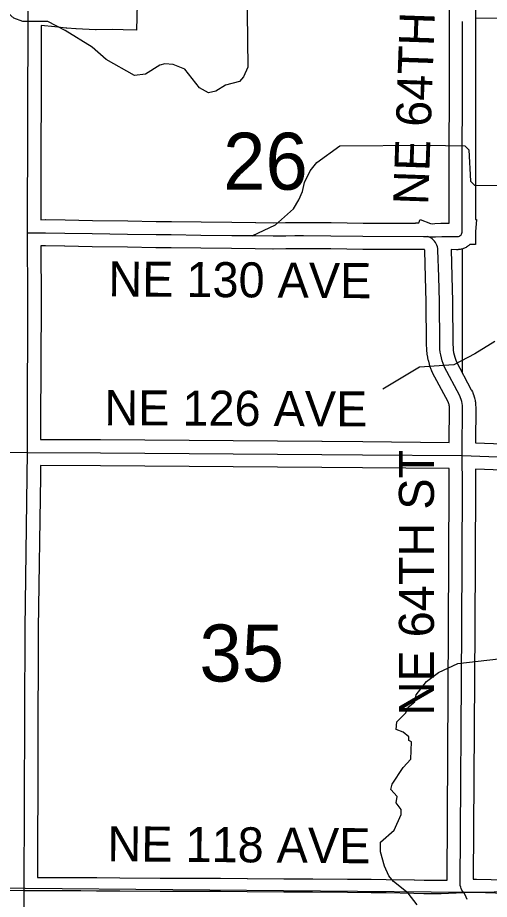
# Model space of a CAD drawing. Extents: x -1403959 to 81668, y -1400582 to 11018.
# Drawn here: x 7776 to 7880.3, y 9504.8 to 9699.5 of the extents above; entities that cross this region are included whole.
import ezdxf

# ---------------------------------------------------------------- set-up
doc = ezdxf.new("R2010")
doc.units = 0
for name, color, linetype in [('tdCiCoBndryTxt', 7, 'Continuous'), ('tdCiMapFrame', 7, 'Continuous'), ('tdCiSectLine', 7, 'Continuous'), ('tdCoCityStreetMajor', 7, 'Continuous'), ('tdCoClipBndry', 7, 'Continuous'), ('tdCoSectLinePart', 7, 'Continuous'), ('tdCoSectNmbr', 7, 'Continuous'), ('tdCoSurfBitum', 7, 'Continuous')]:
    doc.layers.add(name, color=color, linetype=linetype)

msp = doc.modelspace()

# ---------------------------------------------------------------- linework, layer by layer
at = {"layer": 'tdCiCoBndryTxt'}
for points in [[(7778.21, 9603.51), (7778.21, 9609.68), (7778.32, 9636.82), (7778.24, 9651.97), (7778.37, 9700.95)], [(7778.24, 9651.97), (7782.22, 9652.01), (7786.48, 9651.93), (7792.52, 9651.84), (7800.33, 9651.72), (7806.64, 9651.61), (7809.99, 9651.61), (7816.53, 9651.51), (7823.36, 9651.43), (7828.59, 9651.37), (7832.47, 9651.3), (7835.28, 9651.35), (7837.31, 9651.37), (7839.2, 9651.37), (7845.24, 9651.35), (7852.34, 9651.25), (7865.68, 9651.21), (7866.65, 9651.16), (7867.61, 9651.1), (7867.93, 9651.12)], [(7874.35, 9613.44), (7874.34, 9613.89), (7874.29, 9614.33), (7874.2, 9614.76), (7874.07, 9615.19), (7873.91, 9615.6), (7873.72, 9616), (7870.27, 9622.49), (7870.04, 9623.11), (7869.83, 9623.74), (7869.66, 9624.38), (7869.52, 9625.03), (7869.42, 9625.68), (7869.34, 9626.34), (7869.31, 9627.47), (7869.23, 9636.82), (7869.08, 9642.3), (7868.91, 9648.19), (7868.87, 9648.55), (7868.8, 9648.91), (7868.69, 9649.25), (7868.53, 9649.58), (7868.35, 9649.89), (7868.13, 9650.17), (7867.88, 9650.43), (7867.6, 9650.66), (7867.3, 9650.86), (7866.98, 9651.03), (7866.65, 9651.16)], [(7874.29, 9603.9), (7874.35, 9613.44)], [(7755.61, 9603.59), (7755.62, 9603.59), (7755.63, 9603.59), (7778.21, 9603.51), (7794.34, 9603.43), (7843.26, 9603.09), (7852.25, 9603), (7874.28, 9602.8), (7893.92, 9602.11), (7923.7, 9601.27), (7924.77, 9601.28), (7940.99, 9601.46), (7941.12, 9601.47), (7970.02, 9601.92)], [(7777.51, 9506.77), (7777.71, 9564.63), (7778.17, 9598.24), (7778.21, 9603.51)], [(7874.28, 9602.8), (7874.29, 9603.9)], [(7874.58, 9506.33), (7874.37, 9506.59), (7874.19, 9506.89), (7874.04, 9507.2), (7873.93, 9507.53), (7873.85, 9507.87), (7873.82, 9508.21), (7874.16, 9564.72), (7874.31, 9596.02), (7874.28, 9602.8)], [(7776.6, 9206), (7776.85, 9275.88), (7776.98, 9302.01), (7776.98, 9302.08), (7777.15, 9327.53), (7777.19, 9348.01), (7777.36, 9398.13), (7777.49, 9492.33), (7777.51, 9505.94), (7777.51, 9506.77)], [(7874.57, 9506.32), (7874.59, 9506.32), (7877.1, 9506.4), (7883.87, 9506.21), (7895.91, 9505.96), (7896.21, 9506), (7896.5, 9506.07), (7896.79, 9506.18), (7897.05, 9506.33), (7897.29, 9506.51), (7897.51, 9506.72), (7897.66, 9506.91)], [(7875.38, 9504.78), (7875.15, 9505.31), (7874.89, 9505.83), (7874.59, 9506.32), (7874.58, 9506.33)]]:
    msp.add_lwpolyline(points, dxfattribs=at)
at = {"layer": 'tdCiMapFrame'}
for points in [[(7874.29, 9652.33), (7874.33, 9698.63)], [(7867.93, 9651.12), (7868.36, 9651.14), (7869.75, 9651.22), (7873.05, 9651.17), (7873.26, 9651.17), (7873.47, 9651.22), (7873.67, 9651.29), (7873.85, 9651.41), (7874, 9651.55), (7874.13, 9651.72), (7874.22, 9651.91), (7874.28, 9652.12), (7874.29, 9652.26)], [(7632.96, 9507.01), (7657.38, 9507.08), (7680.84, 9507.08), (7720.22, 9506.87), (7742.54, 9506.87), (7777.51, 9506.77), (7790.03, 9506.77), (7793.49, 9506.74), (7798.59, 9506.68), (7807.52, 9506.62), (7814.24, 9506.61), (7820.86, 9506.61), (7826.75, 9506.57), (7834.86, 9506.47), (7841.2, 9506.49), (7848.93, 9506.4), (7854.12, 9506.38), (7857.44, 9506.32), (7863.6, 9506.22), (7865.82, 9506.15), (7869.65, 9506.15), (7874.57, 9506.32)]]:
    msp.add_lwpolyline(points, dxfattribs=at)
at = {"layer": 'tdCiSectLine'}
for points in [[(7802.43, 9702.54), (7802.29, 9696.74), (7799.39, 9696.8), (7796.99, 9696.86), (7793.41, 9696.84), (7793.39, 9696.84), (7793.25, 9696.85), (7788.98, 9697.06), (7788.93, 9697.06), (7788.93, 9697.06), (7786.9, 9697.19), (7786.79, 9697.2), (7784.25, 9697.47), (7781.26, 9697.75), (7781.15, 9654.9), (7782.19, 9654.91), (7782.22, 9654.91), (7782.28, 9654.91), (7786.53, 9654.83), (7792.56, 9654.74), (7792.57, 9654.74), (7800.38, 9654.62), (7800.38, 9654.62), (7806.67, 9654.52), (7809.99, 9654.52), (7810.03, 9654.52), (7816.57, 9654.41), (7823.39, 9654.33), (7828.63, 9654.27), (7828.64, 9654.27), (7832.48, 9654.21), (7835.23, 9654.25), (7835.25, 9654.25), (7837.28, 9654.27), (7837.31, 9654.27), (7839.2, 9654.27), (7839.21, 9654.27), (7845.25, 9654.25), (7845.28, 9654.25), (7852.36, 9654.15), (7863.91, 9654.12), (7863.92, 9654.22), (7864.7, 9654.18), (7864.98, 9654.91), (7867.26, 9654.03), (7867.63, 9654.01), (7868.2, 9654.04), (7869.57, 9654.12), (7869.75, 9654.12), (7869.79, 9654.12), (7871.39, 9654.1), (7871.43, 9698.63), (7871.43, 9701.53)], [(7877.23, 9701.53), (7877.23, 9698.62), (7877.2, 9654.93), (7877.42, 9654.91), (7877.2, 9652.21), (7877.19, 9649.43), (7875.98, 9649.43), (7875.82, 9649.28), (7875.76, 9649.23), (7875.61, 9649.11), (7875.46, 9649), (7875.4, 9648.96), (7875.22, 9648.84), (7875.12, 9648.78), (7874.95, 9648.69), (7874.78, 9648.61), (7874.74, 9648.6), (7874.55, 9648.52), (7874.4, 9648.47), (7874.22, 9648.41), (7874.04, 9648.37), (7874.03, 9648.37), (7873.82, 9648.33), (7873.64, 9648.3), (7873.45, 9648.28), (7873.29, 9648.27), (7873.08, 9648.27), (7873.05, 9648.27), (7873.01, 9648.27), (7871.81, 9648.29), (7871.81, 9648.28), (7871.98, 9642.38), (7871.98, 9642.38), (7872.13, 9636.9), (7872.14, 9636.85), (7872.22, 9627.52), (7872.24, 9626.54), (7872.29, 9626.07), (7872.37, 9625.56), (7872.48, 9625.06), (7872.62, 9624.56), (7872.78, 9624.07), (7872.92, 9623.69), (7876.28, 9617.36), (7876.32, 9617.29), (7876.33, 9617.27), (7876.52, 9616.87), (7876.59, 9616.71), (7876.62, 9616.65), (7876.78, 9616.24), (7876.82, 9616.12), (7876.86, 9616), (7876.98, 9615.58), (7877, 9615.51), (7877.04, 9615.34), (7877.13, 9614.91), (7877.13, 9614.89), (7877.16, 9614.71), (7877.17, 9614.66), (7877.22, 9614.22), (7877.23, 9614.08), (7877.24, 9613.98), (7877.25, 9613.54), (7877.25, 9613.44), (7877.25, 9613.42), (7877.2, 9605.68), (7877.21, 9605.68), (7877.21, 9605.6), (7891.15, 9605.11)], [(7871.4, 9605.73), (7871.45, 9613.41), (7871.44, 9613.67), (7871.42, 9613.87), (7871.38, 9614.07), (7871.32, 9614.26), (7871.25, 9614.44), (7871.13, 9614.69), (7867.71, 9621.12), (7867.67, 9621.2), (7867.59, 9621.37), (7867.56, 9621.45), (7867.33, 9622.07), (7867.29, 9622.17), (7867.28, 9622.21), (7867.07, 9622.84), (7867.03, 9622.99), (7866.86, 9623.63), (7866.86, 9623.63), (7866.82, 9623.77), (7866.68, 9624.42), (7866.68, 9624.46), (7866.66, 9624.56), (7866.55, 9625.22), (7866.54, 9625.3), (7866.53, 9625.37), (7866.46, 9626.03), (7866.45, 9626.15), (7866.44, 9626.27), (7866.41, 9627.4), (7866.41, 9627.45), (7866.33, 9636.77), (7866.18, 9642.22), (7866.01, 9648.01), (7866, 9648.11), (7865.99, 9648.15), (7865.98, 9648.18), (7865.96, 9648.22), (7865.94, 9648.25), (7865.92, 9648.28), (7865.91, 9648.29), (7865.59, 9648.31), (7852.33, 9648.35), (7852.3, 9648.35), (7845.22, 9648.44), (7839.2, 9648.46), (7837.33, 9648.46), (7835.31, 9648.44), (7832.52, 9648.4), (7832.47, 9648.4), (7832.43, 9648.4), (7828.55, 9648.46), (7823.32, 9648.53), (7823.32, 9648.53), (7816.49, 9648.61), (7816.48, 9648.61), (7809.96, 9648.71), (7806.64, 9648.71), (7806.6, 9648.71), (7800.28, 9648.82), (7792.48, 9648.94), (7786.44, 9649.02), (7786.42, 9649.03), (7782.21, 9649.11), (7781.16, 9649.1), (7781.22, 9636.84), (7781.22, 9636.82), (7781.22, 9636.81), (7781.11, 9609.67), (7781.11, 9606.41), (7781.12, 9606.41), (7781.12, 9606.4), (7794.35, 9606.33), (7794.36, 9606.33), (7843.28, 9605.99), (7843.29, 9605.99), (7852.28, 9605.9), (7871.4, 9605.73)], [(7865.87, 9509.05), (7869.6, 9509.05), (7870.92, 9509.1), (7871.26, 9564.73), (7871.4, 9596.02), (7871.39, 9599.92), (7871.36, 9599.92), (7871.36, 9599.93), (7852.22, 9600.1), (7852.22, 9600.1), (7843.23, 9600.19), (7794.32, 9600.53), (7781.09, 9600.6), (7781.07, 9598.22), (7781.07, 9598.2), (7780.61, 9564.61), (7780.42, 9509.67), (7790.03, 9509.67), (7790.05, 9509.67), (7793.52, 9509.64), (7793.53, 9509.64), (7798.61, 9509.58), (7807.53, 9509.53), (7814.24, 9509.51), (7820.86, 9509.51), (7820.88, 9509.51), (7826.77, 9509.47), (7826.79, 9509.47), (7834.88, 9509.37), (7841.19, 9509.39), (7841.2, 9509.39), (7841.24, 9509.39), (7848.95, 9509.3), (7854.13, 9509.28), (7854.17, 9509.28), (7857.49, 9509.22), (7863.65, 9509.13), (7863.7, 9509.12), (7865.87, 9509.05)], [(7890.9, 9599.31), (7877.19, 9599.8), (7877.21, 9596.03), (7877.21, 9596.02), (7877.21, 9596.01), (7877.06, 9564.7), (7877.06, 9564.7), (7876.72, 9509.3), (7877.39, 9509.32), (7877.39, 9509.29), (7883.94, 9509.11)]]:
    msp.add_lwpolyline(points, dxfattribs=at)
at = {"layer": 'tdCoCityStreetMajor'}
for points in [[(7877.2, 9699.48), (7970.87, 9698.11), (7971.59, 9698.12)], [(7874.29, 9648.46), (7874.26, 9621.09)]]:
    msp.add_lwpolyline(points, dxfattribs=at)
at = {"layer": 'tdCoClipBndry'}
msp.add_lwpolyline([(8549.15, 9506.07), (8453.73, 9506.73), (8129.55, 9505.48), (8065.35, 9506.36), (7898.67, 9506.67), (7875.61, 9506.35), (7777.72, 9507.21), (7680.92, 9507.43), (7584.56, 9507.04), (7487.75, 9507.11), (7385.45, 9506.88), (7240.23, 9506.98), (7094.09, 9507.81), (7021.1, 9507.98), (6996.67, 9508.49), (6940.47, 9508.46), (6899.25, 9508.86), (6803.05, 9508.67), (6755.11, 9508.87)], dxfattribs=at)
at = {"layer": 'tdCoSurfBitum'}
for points in [[(7826.2, 9748.58), (7826.87, 9688.58), (7825.96, 9686.45), (7825.05, 9685.38), (7821.99, 9684.61), (7819.86, 9683.24), (7818.18, 9682.93), (7816.19, 9684), (7812.98, 9688.12), (7810.38, 9689.18), (7808.55, 9689.33), (7807.48, 9689.03), (7804.28, 9687.04), (7801.83, 9686.73), (7795.57, 9690.24), (7792.51, 9692.98), (7786.52, 9696.65), (7782.7, 9698.64), (7777.2, 9698.64), (7775.22, 9699.41), (7772.62, 9701.7)], [(7827.83, 9651.34), (7833.02, 9653.78), (7836.98, 9657.3), (7838.2, 9659.28), (7838.97, 9661.12), (7839.42, 9663.1), (7840.64, 9665.7), (7842.17, 9667.53), (7847.2, 9671.2), (7866.29, 9671.36), (7874.84, 9671.22), (7875.75, 9670.3), (7876.07, 9663.43), (7876.98, 9662.52), (7898.82, 9662.38)], [(7881.45, 9628.02), (7877.02, 9625.27), (7872.44, 9622.82), (7864.81, 9622.36), (7856.72, 9617.47)], [(7864.32, 9503.59), (7862.33, 9506.19), (7859.12, 9508.78), (7858.05, 9510), (7857.13, 9512.14), (7856.21, 9515.34), (7856.21, 9517.48), (7859.26, 9520.08), (7860.79, 9523.59), (7860.78, 9524.66), (7859.71, 9526.18), (7859.86, 9527.56), (7858.49, 9529.08), (7858.79, 9530.3), (7861.23, 9533.97), (7862.91, 9535.8), (7863.06, 9539.62), (7862.45, 9539.92), (7862.45, 9540.69), (7861.22, 9541.75), (7859.7, 9542.36), (7859.85, 9544.04), (7861.83, 9546.03), (7862.29, 9547.25), (7863.81, 9548.47), (7864.12, 9550), (7866.41, 9552.9), (7869, 9554.89), (7873.27, 9556.88), (7882.28, 9557.95)]]:
    msp.add_lwpolyline(points, dxfattribs=at)

# ---------------------------------------------------------------- texts
at = {"layer": 'tdCoSectLinePart'}
for s, rotation, p in [('26', 0.0002, (7821.44, 9661.52)), ('35', 0.0001, (7816.2, 9552.94))]:
    msp.add_text(s, height=12.575, rotation=rotation, dxfattribs=at).set_placement(p)
at = {"layer": 'tdCoSectNmbr'}
for s, rotation, p in [('NE 64TH ST', 88, (7866.74, 9658.07)), ('NE 130 AVE', 359.5892, (7796.07, 9637.97)), ('NE 126 AVE', 359.7124, (7795.19, 9609.53)), ('NE 64TH ST', 90, (7868.02, 9545.44)), ('NE 118 AVE', 359.532, (7795.86, 9513.26))]:
    msp.add_text(s, height=7.738, rotation=rotation, dxfattribs=at).set_placement(p)

doc.saveas('drawing.dxf')
